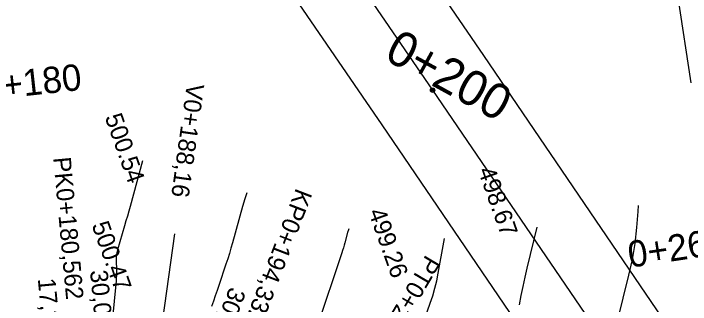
# Model space of a CAD drawing. Extents: x -636600 to -628587, y -1090963 to -1085869.
# Drawn here: x -629617.6 to -629540.7, y -1086340.8 to -1086307.7 of the extents above; entities that cross this region are included whole.
import ezdxf

# ---------------------------------------------------------------- set-up
doc = ezdxf.new("R2010")
doc.units = 0
for name, color, linetype in [('07_OCH_P A POPISY TI', 7, 'Continuous'), ('33', 7, 'Continuous'), ('34', 7, 'Continuous'), ('42', 7, 'Continuous'), ('Ex_Major Contours', 7, 'Continuous'), ('Ex_Minor Contours', 7, 'Continuous'), ('HEKTOMETRY100', 7, 'Continuous'), ('HEKTOMETRY20', 7, 'Continuous'), ('HL_BODY', 7, 'Continuous'), ('koty_vše', 7, 'Continuous'), ('POLOMERY', 7, 'Continuous'), ('VRCHOLY', 7, 'Continuous')]:
    doc.layers.add(name, color=color, linetype=linetype)

msp = doc.modelspace()

# ---------------------------------------------------------------- linework, layer by layer
at = {"layer": '07_OCH_P A POPISY TI'}
for points in [[(-629632.107, -1086238.256), (-629607.623, -1086273.807), (-629575.759, -1086320.339), (-629541.077, -1086371.336)], [(-629615.108, -1086238.256), (-629596.083, -1086265.881), (-629564.195, -1086312.447), (-629527.344, -1086366.634)]]:
    msp.add_lwpolyline(points, dxfattribs=at)
at = {"layer": '33'}
for radius in [0.25, 0.158, 0.05]:
    msp.add_circle((-629569.977, -1086316.393), radius, dxfattribs=at)
at = {"layer": '34'}
for p, q in [((-629601.853, -1086269.844), (-629569.977, -1086316.393)), ((-629569.977, -1086316.393), (-629534.516, -1086368.376))]:
    msp.add_line(p, q, dxfattribs=at)
at = {"layer": '42'}
msp.add_line((-629544.112, -1086292.729), (-629540.629, -1086315.548), dxfattribs=at)
at = {"layer": 'Ex_Major Contours'}
msp.add_lwpolyline([(-629591.102, -1086328.07), (-629591.341, -1086328.74), (-629591.606, -1086329.624), (-629592.734, -1086333.749), (-629592.906, -1086334.36), (-629593.085, -1086334.969), (-629593.273, -1086335.574), (-629593.47, -1086336.178), (-629594.272, -1086338.586), (-629594.474, -1086339.187), (-629594.682, -1086339.786), (-629594.895, -1086340.384), (-629595.113, -1086340.98)], dxfattribs=at)
at = {"layer": 'Ex_Minor Contours'}
for points in [[(-629602.961, -1086324.438), (-629604.374, -1086329.605), (-629604.527, -1086330.159), (-629604.683, -1086330.711), (-629604.842, -1086331.263), (-629605.004, -1086331.813), (-629605.816, -1086334.548), (-629605.888, -1086334.833), (-629605.938, -1086335.122), (-629605.964, -1086335.413), (-629605.967, -1086335.707), (-629605.934, -1086336.891), (-629605.93, -1086337.186), (-629605.935, -1086337.482), (-629605.95, -1086337.777), (-629605.974, -1086338.071), (-629606.916, -1086347.701)], [(-629546.609, -1086329.495), (-629546.643, -1086330.187), (-629546.777, -1086332.017), (-629546.998, -1086333.835), (-629547.306, -1086335.639), (-629547.703, -1086337.431), (-629550.322, -1086348.052)], [(-629579.509, -1086332.163), (-629579.554, -1086332.29), (-629579.641, -1086332.578), (-629579.959, -1086333.741), (-629580.04, -1086334.032), (-629580.126, -1086334.321), (-629580.215, -1086334.608), (-629580.308, -1086334.895), (-629583.137, -1086343.39)], [(-629560.108, -1086340.784), (-629559.912, -1086339.74), (-629559.699, -1086338.699), (-629559.469, -1086337.662), (-629559.223, -1086336.628), (-629558.075, -1086331.974)], [(-629572.506, -1086347.026), (-629570.238, -1086340.615), (-629569.959, -1086339.772), (-629569.714, -1086338.919), (-629569.504, -1086338.057), (-629569.329, -1086337.186), (-629568.699, -1086333.683), (-629568.614, -1086333.272)]]:
    msp.add_lwpolyline(points, dxfattribs=at)
at = {"layer": 'VRCHOLY'}
msp.add_lwpolyline([(-629602.04, -1086352.542), (-629599.289, -1086332.732)], dxfattribs=at)

# ---------------------------------------------------------------- texts
at = {"layer": 'HEKTOMETRY100'}
msp.add_text('0+200', height=4, rotation=331.18898, dxfattribs=at).set_placement((-629575.635, -1086312.808))
at = {"layer": 'HEKTOMETRY20'}
for s, rotation, p in [('0+180', 6.28765, (-629620.965, -1086317.576)), ('0+260', 8.56044, (-629547.536, -1086336.59))]:
    msp.add_text(s, height=3, rotation=rotation, dxfattribs=at).set_placement(p)
at = {"layer": 'HL_BODY'}
for s, rotation, p in [('PK0+180,562', 275.24463, (-629613.121, -1086324.068)), ('KP0+194,332', 248.94664, (-629585.488, -1086327.445)), ('PT0+204,332', 239.39734, (-629570.737, -1086335.025))]:
    msp.add_text(s, height=2, rotation=rotation, dxfattribs=at).set_placement(p)
at = {"layer": 'koty_vše'}
for s, p in [('500.54', (-629607.274, -1086319.446)), ('498.67', (-629564.853, -1086325.506)), ('499.26', (-629577.312, -1086330.227)), ('500.47', (-629608.767, -1086331.712))]:
    msp.add_text(s, height=2, rotation=289.5414, dxfattribs=at).set_placement(p)
at = {"layer": 'POLOMERY'}
for s, rotation, p in [('30,00', 275.24463, (-629608.928, -1086336.918)), ('17,32', 275.24463, (-629614.868, -1086337.846)), ('30,00', 248.94664, (-629593.022, -1086338.667))]:
    msp.add_text(s, height=2, rotation=rotation, dxfattribs=at).set_placement(p)
at = {"layer": 'VRCHOLY'}
msp.add_text('V0+188,16', height=2, rotation=262.09564, dxfattribs=at).set_placement((-629597.913, -1086315.546))

doc.saveas('drawing.dxf')
